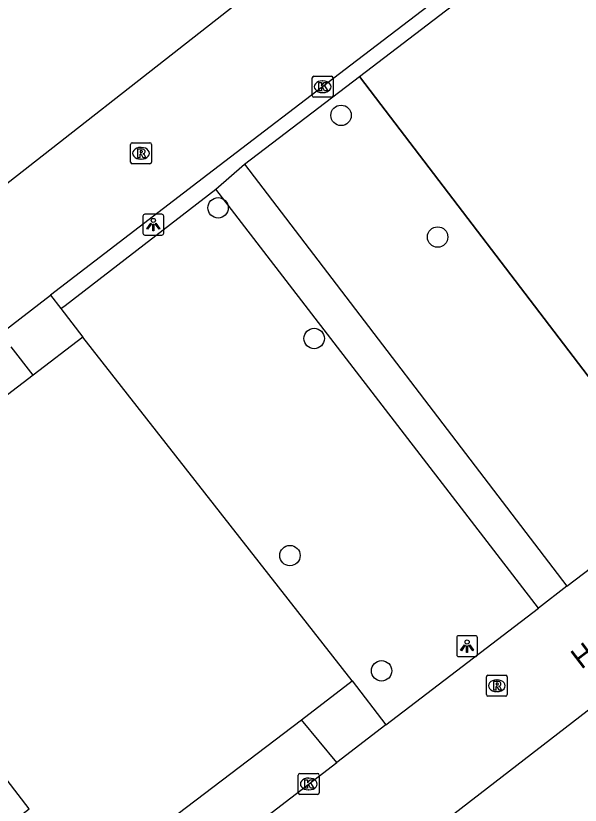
# Model space of a CAD drawing. Extents: x 159353 to 160616, y 385893 to 387321.
# Drawn here: x 159922.93 to 159949.98, y 386796.34 to 386834.15 of the extents above; entities that cross this region are included whole.
import ezdxf

# ---------------------------------------------------------------- set-up
doc = ezdxf.new("R2010")
doc.units = 0
for name, color, linetype in [('IMGEO_Boom', 7, 'Continuous'), ('IMGEO_Groenvoorziening', 7, 'Continuous'), ('IMGEO_Hek', 7, 'Continuous'), ('IMGEO_Kolk', 7, 'Continuous'), ('IMGEO_Lichtpunt', 7, 'Continuous'), ('IMGEO_Openbare_ruimte_label', 7, 'Continuous'), ('IMGEO_Rijbaan_lokaal_open', 7, 'Continuous'), ('IMGEO_Rioolput', 7, 'Continuous'), ('IMGEO_Voetpad_open', 7, 'Continuous')]:
    doc.layers.add(name, color=color, linetype=linetype)

msp = doc.modelspace()

# ---------------------------------------------------------------- linework, layer by layer
at = {"layer": 'IMGEO_Boom'}
for centre in [(159938.522, 386829.381), (159932.631, 386824.953), (159943.152, 386823.554), (159937.234, 386818.694), (159936.074, 386808.299), (159940.464, 386802.778)]:
    msp.add_circle(centre, 0.489, dxfattribs=at)
at = {"layer": 'IMGEO_Groenvoorziening'}
for points in [[(159984.366, 386842.372), (159983.414, 386841.646), (159950.578, 386816.621), (159940.432, 386829.902), (159939.41, 386831.24)], [(159939.052, 386802.293), (159926.148, 386818.757)], [(159923.767, 386816.932), (159902.979, 386801.043)], [(159916.388, 386805.503), (159907.534, 386798.781), (159906.821, 386798.235), (159914.662, 386787.991), (159915.375, 386788.537), (159920.977, 386793.031), (159920.428, 386793.744), (159923.58, 386796.173), (159916.388, 386805.503)], [(159917.628, 386782.525), (159917.092, 386783.163), (159915.836, 386784.665), (159936.633, 386800.439)]]:
    msp.add_lwpolyline(points, dxfattribs=at)
at = {"layer": 'IMGEO_Hek'}
msp.add_lwpolyline([(159939.41, 386831.24), (159940.432, 386829.902), (159950.578, 386816.621), (159983.414, 386841.646), (159984.607, 386842.555)], dxfattribs=at)
at = {"layer": 'IMGEO_Kolk'}
for p, q in [((159937.141, 386830.325), (159937.141, 386831.177)), ((159937.216, 386831.251), (159938.068, 386831.251)), ((159938.142, 386831.177), (159938.142, 386830.325)), ((159937.629, 386831.031), (159937.654, 386831.031)), ((159937.652, 386830.471), (159937.627, 386830.471)), ((159938.068, 386830.251), (159937.216, 386830.251)), ((159936.473, 386796.934), (159936.473, 386797.786)), ((159936.548, 386797.86), (159937.4, 386797.86)), ((159937.474, 386797.786), (159937.474, 386796.934)), ((159936.961, 386797.64), (159936.986, 386797.64)), ((159936.984, 386797.08), (159936.959, 386797.08)), ((159937.4, 386796.86), (159936.548, 386796.86))]:
    msp.add_line(p, q, dxfattribs=at)
for points in [[(159937.141, 386830.325), (159937.141, 386831.177)], [(159937.216, 386831.251), (159938.068, 386831.251)], [(159938.142, 386831.177), (159938.142, 386830.325)], [(159937.462, 386830.951), (159937.585, 386830.951), (159937.585, 386830.8), (159937.715, 386830.951), (159937.879, 386830.951), (159937.733, 386830.8), (159937.886, 386830.551), (159937.734, 386830.551), (159937.649, 386830.715), (159937.585, 386830.648), (159937.585, 386830.551), (159937.462, 386830.551), (159937.462, 386830.951)], [(159938.068, 386830.251), (159937.216, 386830.251)], [(159936.473, 386796.934), (159936.473, 386797.786)], [(159936.548, 386797.86), (159937.4, 386797.86)], [(159937.474, 386797.786), (159937.474, 386796.934)], [(159936.794, 386797.56), (159936.917, 386797.56), (159936.917, 386797.409), (159937.047, 386797.56), (159937.211, 386797.56), (159937.065, 386797.409), (159937.218, 386797.16), (159937.066, 386797.16), (159936.981, 386797.324), (159936.917, 386797.257), (159936.917, 386797.16), (159936.794, 386797.16), (159936.794, 386797.56)], [(159937.4, 386796.86), (159936.548, 386796.86)]]:
    msp.add_lwpolyline(points, dxfattribs=at)
for centre, start, end in [((159937.218, 386831.175), 91.552, 178.448), ((159937.218, 386831.175), 91.552, 178.448), ((159938.066, 386831.175), 1.552, 88.448), ((159938.066, 386831.175), 1.552, 88.448), ((159937.218, 386830.327), 181.552, 268.448), ((159937.218, 386830.327), 181.552, 268.448), ((159938.066, 386830.327), 271.552, 358.448), ((159938.066, 386830.327), 271.552, 358.448), ((159936.55, 386797.784), 91.552, 178.448), ((159936.55, 386797.784), 91.552, 178.448), ((159937.398, 386797.784), 1.552, 88.448), ((159937.398, 386797.784), 1.552, 88.448), ((159936.55, 386796.936), 181.552, 268.448), ((159936.55, 386796.936), 181.552, 268.448), ((159937.398, 386796.936), 271.552, 358.448), ((159937.398, 386796.936), 271.552, 358.448)]:
    msp.add_arc(centre, 0.0765, start, end, dxfattribs=at)
for centre, major_axis, ratio, start_param, end_param in [((159937.628, 386830.751), (-0.387, 0.002), 0.722429, 4.712389, 7.853982), ((159937.653, 386830.751), (-0.39, 0.002), 0.717154, 1.570796, 4.712389), ((159936.96, 386797.36), (-0.387, 0.002), 0.722429, 4.712389, 7.853982), ((159936.985, 386797.36), (-0.39, 0.002), 0.717154, 1.570796, 4.712389)]:
    msp.add_ellipse(centre, major_axis=major_axis, ratio=ratio, start_param=start_param, end_param=end_param, dxfattribs=at)
at = {"layer": 'IMGEO_Lichtpunt'}
for p, q in [((159929.929, 386824.646), (159929.121, 386824.646)), ((159929.929, 386824.646), (159929.121, 386824.646)), ((159929.027, 386824.551), (159929.027, 386823.744)), ((159929.027, 386824.551), (159929.027, 386823.744)), ((159930.023, 386823.744), (159930.023, 386824.551)), ((159930.023, 386823.744), (159930.023, 386824.551)), ((159929.121, 386823.65), (159929.929, 386823.65)), ((159929.121, 386823.65), (159929.929, 386823.65)), ((159944.064, 386804.364), (159944.064, 386803.557)), ((159944.064, 386804.364), (159944.064, 386803.557)), ((159944.966, 386804.459), (159944.158, 386804.459)), ((159944.966, 386804.459), (159944.158, 386804.459)), ((159945.06, 386803.557), (159945.06, 386804.364)), ((159945.06, 386803.557), (159945.06, 386804.364)), ((159944.158, 386803.463), (159944.966, 386803.463)), ((159944.158, 386803.463), (159944.966, 386803.463))]:
    msp.add_line(p, q, dxfattribs=at)
for points in [[(159929.401, 386824.215), (159929.44, 386824.187), (159929.252, 386823.925), (159929.214, 386823.952), (159929.401, 386824.215)], [(159929.503, 386824.167), (159929.55, 386824.167), (159929.55, 386823.845), (159929.503, 386823.845), (159929.503, 386824.167)], [(159929.613, 386824.187), (159929.651, 386824.214), (159929.838, 386823.952), (159929.799, 386823.924), (159929.613, 386824.187)], [(159944.438, 386804.028), (159944.477, 386804), (159944.289, 386803.738), (159944.251, 386803.765), (159944.438, 386804.028)], [(159944.54, 386803.98), (159944.587, 386803.98), (159944.587, 386803.658), (159944.54, 386803.658), (159944.54, 386803.98)], [(159944.65, 386804), (159944.688, 386804.027), (159944.875, 386803.765), (159944.836, 386803.737), (159944.65, 386804)]]:
    msp.add_lwpolyline(points, dxfattribs=at)
for centre in [(159929.526, 386824.349), (159944.563, 386804.162)]:
    msp.add_circle(centre, 0.0994, dxfattribs=at)
for centre, start, end in [((159929.121, 386824.551), 90, 180), ((159929.121, 386824.551), 90, 180), ((159929.929, 386824.551), 0, 90), ((159929.929, 386824.551), 0, 90), ((159929.121, 386823.744), 180, 270), ((159929.121, 386823.744), 180, 270), ((159929.929, 386823.744), 270, 0), ((159929.929, 386823.744), 270, 360), ((159944.158, 386804.364), 90, 180), ((159944.158, 386804.364), 90, 180), ((159944.966, 386804.364), 0, 90), ((159944.966, 386804.364), 0, 90), ((159944.158, 386803.557), 180, 270), ((159944.158, 386803.557), 180, 270), ((159944.966, 386803.557), 270, 0), ((159944.966, 386803.557), 270, 360)]:
    msp.add_arc(centre, 0.0946, start, end, dxfattribs=at)
at = {"layer": 'IMGEO_Rijbaan_lokaal_open'}
for points in [[(159944.581, 386836.055), (159938.993, 386831.785), (159932.131, 386826.54), (159924.606, 386820.767)], [(159919.772, 386824.066), (159919.84, 386824.035), (159934.51, 386835.52), (159934.496, 386835.573)], [(159922.226, 386818.941), (159924.606, 386820.767)], [(159949.348, 386806.828), (159954.009, 386810.376), (159960.425, 386815.31)], [(159949.348, 386806.828), (159947.978, 386805.78)], [(159940.662, 386800.19), (159947.978, 386805.78)], [(159955.382, 386804.642), (159955.305, 386804.694), (159940.555, 386793.31), (159940.557, 386793.263)], [(159940.662, 386800.19), (159938.325, 386798.396)], [(159917.628, 386782.525), (159938.325, 386798.396)]]:
    msp.add_lwpolyline(points, dxfattribs=at)
at = {"layer": 'IMGEO_Rioolput'}
for p, q in [((159928.511, 386828.063), (159929.363, 386828.063)), ((159928.436, 386827.137), (159928.436, 386827.989)), ((159928.924, 386827.843), (159928.949, 386827.843)), ((159929.437, 386827.989), (159929.437, 386827.137)), ((159928.947, 386827.283), (159928.922, 386827.283)), ((159929.363, 386827.063), (159928.511, 386827.063)), ((159945.489, 386801.638), (159945.489, 386802.49)), ((159945.564, 386802.564), (159946.416, 386802.564)), ((159945.977, 386802.344), (159946.002, 386802.344)), ((159946.49, 386802.49), (159946.49, 386801.638)), ((159946.416, 386801.564), (159945.564, 386801.564)), ((159946, 386801.784), (159945.975, 386801.784))]:
    msp.add_line(p, q, dxfattribs=at)
for points in [[(159928.511, 386828.063), (159929.363, 386828.063)], [(159928.436, 386827.137), (159928.436, 386827.989)], [(159929.025, 386827.761), (159928.773, 386827.763), (159928.773, 386827.363)], [(159928.951, 386827.682), (159928.897, 386827.682), (159928.897, 386827.601)], [(159929.437, 386827.989), (159929.437, 386827.137)], [(159928.773, 386827.363), (159928.897, 386827.363), (159928.897, 386827.525), (159928.908, 386827.525)], [(159928.897, 386827.601), (159928.949, 386827.601)], [(159928.955, 386827.496), (159929.026, 386827.363), (159929.166, 386827.363), (159929.101, 386827.489)], [(159929.363, 386827.063), (159928.511, 386827.063)], [(159945.489, 386801.638), (159945.489, 386802.49)], [(159945.564, 386802.564), (159946.416, 386802.564)], [(159946.49, 386802.49), (159946.49, 386801.638)], [(159946.078, 386802.262), (159945.826, 386802.264), (159945.826, 386801.864)], [(159945.826, 386801.864), (159945.95, 386801.864), (159945.95, 386802.026), (159945.961, 386802.026)], [(159946.004, 386802.183), (159945.95, 386802.183), (159945.95, 386802.102)], [(159945.95, 386802.102), (159946.002, 386802.102)], [(159946.008, 386801.997), (159946.079, 386801.864), (159946.219, 386801.864), (159946.154, 386801.99)], [(159946.416, 386801.564), (159945.564, 386801.564)]]:
    msp.add_lwpolyline(points, dxfattribs=at)
for centre, radius, start, end in [((159928.513, 386827.987), 0.0765, 91.552, 178.448), ((159928.513, 386827.987), 0.0765, 91.552, 178.448), ((159929.361, 386827.987), 0.0765, 1.552, 88.448), ((159929.361, 386827.987), 0.0765, 1.552, 88.448), ((159928.957, 386827.586), 0.0964, 77.0061, 93.1865), ((159928.971, 386827.643), 0.0378, 276.6634, 79.6772), ((159929.024, 386827.651), 0.109, 350.3612, 89.416), ((159928.907, 386827.472), 0.0533, 26.0293, 88.6989), ((159928.933, 386827.79), 0.19, 274.7715, 282.9687), ((159929.022, 386827.651), 0.112, 277.5842, 350.9817), ((159929.006, 386827.436), 0.108, 29.5134, 73.7905), ((159928.513, 386827.139), 0.0765, 181.552, 268.448), ((159928.513, 386827.139), 0.0765, 181.552, 268.448), ((159929.361, 386827.139), 0.0765, 271.552, 358.448), ((159929.361, 386827.139), 0.0765, 271.552, 358.448), ((159945.566, 386802.488), 0.0765, 91.552, 178.448), ((159945.566, 386802.488), 0.0765, 91.552, 178.448), ((159946.414, 386802.488), 0.0765, 1.552, 88.448), ((159946.414, 386802.488), 0.0765, 1.552, 88.448), ((159945.96, 386801.973), 0.0533, 26.0293, 88.6989), ((159945.986, 386802.291), 0.19, 274.7715, 282.9687), ((159946.01, 386802.087), 0.0964, 77.0061, 93.1865), ((159946.024, 386802.144), 0.0378, 276.6634, 79.6772), ((159946.077, 386802.152), 0.109, 350.3612, 89.416), ((159946.075, 386802.152), 0.112, 277.5842, 350.9817), ((159946.059, 386801.937), 0.108, 29.5134, 73.7905), ((159945.566, 386801.64), 0.0765, 181.552, 268.448), ((159945.566, 386801.64), 0.0765, 181.552, 268.448), ((159946.414, 386801.64), 0.0765, 271.552, 358.448), ((159946.414, 386801.64), 0.0765, 271.552, 358.448)]:
    msp.add_arc(centre, radius, start, end, dxfattribs=at)
for centre, major_axis, ratio, start_param, end_param in [((159928.923, 386827.563), (-0.387, 0.002), 0.722429, 4.712389, 7.853982), ((159928.948, 386827.563), (-0.39, 0.002), 0.717154, 1.570796, 4.712389), ((159945.976, 386802.064), (-0.387, 0.002), 0.722429, 4.712389, 7.853982), ((159946.001, 386802.064), (-0.39, 0.002), 0.717154, 1.570796, 4.712389)]:
    msp.add_ellipse(centre, major_axis=major_axis, ratio=ratio, start_param=start_param, end_param=end_param, dxfattribs=at)
at = {"layer": 'IMGEO_Voetpad_open'}
for points in [[(159939.41, 386831.24), (159970.81, 386855.217)], [(159933.891, 386827.035), (159939.41, 386831.24)], [(159932.529, 386825.849), (159933.891, 386827.035)], [(159933.891, 386827.035), (159949.348, 386806.828)], [(159925.098, 386820.127), (159925.295, 386820.278), (159932.529, 386825.849)], [(159947.978, 386805.78), (159932.529, 386825.849)], [(159924.606, 386820.767), (159925.098, 386820.127)], [(159925.098, 386820.127), (159926.148, 386818.757)], [(159926.148, 386818.757), (159923.767, 386816.932)], [(159923.767, 386816.932), (159922.719, 386818.298)], [(159936.633, 386800.439), (159939.052, 386802.293)], [(159939.052, 386802.293), (159940.662, 386800.19)], [(159938.325, 386798.396), (159936.633, 386800.439)]]:
    msp.add_lwpolyline(points, dxfattribs=at)

# ---------------------------------------------------------------- texts
at = {"layer": 'IMGEO_Openbare_ruimte_label'}
msp.add_text('Henschenlaan', height=1, rotation=37.3625, dxfattribs=at).set_placement((159950.037, 386802.823))

doc.saveas('drawing.dxf')
